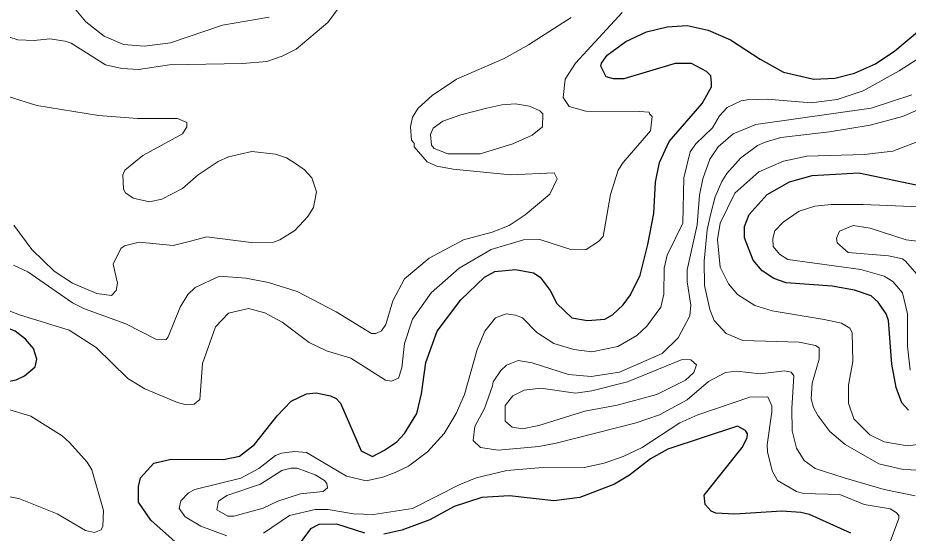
# Model space of a CAD drawing. Extents: x 423 to 448.8, y 7456.3 to 7484.
# Drawn here: x 441.863 to 443.452, y 7473.146 to 7474.066 of the extents above; entities that cross this region are included whole.
import ezdxf

# ---------------------------------------------------------------- set-up
doc = ezdxf.new("R2010")
doc.units = 0
doc.header["$LTSCALE"] = 0.032
doc.layers.add('1', color=7, linetype='Continuous', lineweight=25)
doc.layers.add('2', color=7, linetype='Continuous', lineweight=13)

msp = doc.modelspace()

# ---------------------------------------------------------------- linework, layer by layer
at = {"layer": '1'}
for points in [[(442.1493, 7473.1257), (442.1006, 7473.169), (442.0782, 7473.2015), (442.0782, 7473.2294), (442.0821, 7473.2448), (442.1061, 7473.2711), (442.137, 7473.2781), (442.2298, 7473.2773), (442.2584, 7473.2835), (442.2855, 7473.3044), (442.3257, 7473.3554), (442.3505, 7473.3817), (442.3783, 7473.3949), (442.3953, 7473.3964), (442.4208, 7473.391), (442.4309, 7473.3864), (442.4386, 7473.3779), (442.4757, 7473.2928), (442.4958, 7473.2827), (442.5175, 7473.2943), (442.5392, 7473.309), (442.5531, 7473.3237), (442.5748, 7473.3593), (442.5833, 7473.3949), (442.591, 7473.4506), (442.6111, 7473.5063), (442.6536, 7473.5627), (442.6954, 7473.6029), (442.714, 7473.613), (442.7511, 7473.6168), (442.7828, 7473.6107), (442.7952, 7473.6029), (442.813, 7473.579), (442.8246, 7473.5557), (442.8516, 7473.5302), (442.8795, 7473.5256), (442.9105, 7473.5279), (442.9243, 7473.5357), (442.9429, 7473.5534), (442.9561, 7473.5712), (442.9731, 7473.6068), (442.987, 7473.661), (442.9978, 7473.7167), (443.0009, 7473.7723), (443.0079, 7473.8079), (443.0249, 7473.8451), (443.0837, 7473.9131), (443.1007, 7473.9425), (443.1007, 7473.9502), (443.0992, 7473.9626), (443.0915, 7473.9703), (443.0651, 7473.9843), (443.0358, 7473.9843), (442.9445, 7473.9572), (442.9259, 7473.9572), (442.9128, 7473.9603), (442.9035, 7473.9796), (442.9042, 7473.985), (442.9143, 7473.999), (442.9476, 7474.0237), (442.9847, 7474.0407), (443.0218, 7474.05), (443.0574, 7474.0523), (443.0945, 7474.0438), (443.1348, 7474.0268), (443.1874, 7473.992), (443.2291, 7473.9688), (443.2833, 7473.9564), (443.3204, 7473.958), (443.356, 7473.9672), (443.3931, 7473.9835), (443.4279, 7474.0067), (443.5779, 7474.1335)], [(443.4519, 7473.3655), (443.4403, 7473.3786), (443.4302, 7473.4057), (443.4225, 7473.4475), (443.4163, 7473.5256), (443.4124, 7473.5372), (443.3977, 7473.5581), (443.3853, 7473.5697), (443.356, 7473.5797), (443.3158, 7473.5867), (443.2338, 7473.5929), (443.2121, 7473.6006), (443.1912, 7473.6145), (443.175, 7473.6331), (443.1595, 7473.6733), (443.1595, 7473.6935), (443.168, 7473.7151), (443.1997, 7473.7507), (443.24, 7473.7731), (443.2802, 7473.7847), (443.3637, 7473.7894), (443.4658, 7473.7677)], [(443.349, 7473.1458), (443.2755, 7473.1791), (443.2601, 7473.183), (443.226, 7473.1853), (443.1425, 7473.1799), (443.1084, 7473.1814), (443.0999, 7473.1853), (443.0891, 7473.1969), (443.0876, 7473.2139), (443.1556, 7473.299), (443.1641, 7473.316), (443.1649, 7473.323), (443.161, 7473.3291), (443.1471, 7473.3369), (443.0226, 7473.2959), (442.9917, 7473.2789), (442.9545, 7473.2495), (442.9275, 7473.2332), (442.8656, 7473.2093), (442.8192, 7473.2038), (442.7403, 7473.2124), (442.6908, 7473.2093), (442.6413, 7473.1938), (442.598, 7473.1698), (442.5485, 7473.1512), (442.516, 7473.1443)], [(442.482, 7473.1458), (442.4325, 7473.1621), (442.4, 7473.1613), (442.3853, 7473.1535), (442.3582, 7473.1165)]]:
    msp.add_lwpolyline(points, dxfattribs=at)
msp.add_lwpolyline([(441.6744, 7473.4161), (441.7472, 7473.4189), (441.823, 7473.4135), (441.8415, 7473.4158), (441.8601, 7473.4196), (441.8748, 7473.4266), (441.8941, 7473.4428), (441.8972, 7473.4568), (441.891, 7473.4753), (441.8771, 7473.4923), (441.8585, 7473.5063), (441.8307, 7473.5171), (441.8121, 7473.5233), (441.7565, 7473.5326), (441.7193, 7473.5333), (441.6822, 7473.5295), (441.608, 7473.5094), (441.5894, 7473.5008), (441.5739, 7473.4877), (441.5607, 7473.4676), (441.5607, 7473.4444), (441.5755, 7473.4273), (441.5987, 7473.4196), (441.6358, 7473.4142)], close=True, dxfattribs=at)
at = {"layer": '2'}
for points in [[(442.3118, 7474.067), (442.2283, 7474.0531), (442.1355, 7474.0214), (442.089, 7474.0152), (442.0519, 7474.0183), (442.0171, 7474.033), (441.9846, 7474.0585), (441.9668, 7474.0802)], [(442.3072, 7473.9881), (442.335, 7473.9974), (442.3598, 7474.0098), (442.4162, 7474.0577), (442.4363, 7474.0848)], [(441.792, 7473.5643), (441.8663, 7473.5357), (441.9545, 7473.5086), (442.0032, 7473.4776), (442.0597, 7473.422), (442.0898, 7473.4034), (442.1478, 7473.3794), (442.1633, 7473.3748), (442.178, 7473.3763), (442.188, 7473.3848), (442.1927, 7473.449), (442.2159, 7473.514), (442.2391, 7473.5387), (442.2747, 7473.5472), (442.3041, 7473.5395), (442.335, 7473.5225), (442.383, 7473.4861), (442.4139, 7473.4714), (442.4572, 7473.4583), (442.5191, 7473.4188), (442.5299, 7473.4173), (442.5423, 7473.4227), (442.5485, 7473.4413), (442.5531, 7473.4846), (442.567, 7473.5279), (442.6003, 7473.5751), (442.6506, 7473.6192), (442.7078, 7473.6524), (442.7651, 7473.6694), (442.7944, 7473.6702), (442.8517, 7473.6517), (442.8772, 7473.6524), (442.8988, 7473.6664), (442.9074, 7473.6756), (442.9205, 7473.7507), (442.9344, 7473.794), (442.9429, 7473.8079), (442.9917, 7473.8644), (442.9947, 7473.8899), (442.9901, 7473.8945), (442.9893, 7473.8976), (442.9723, 7473.8984), (442.8764, 7473.8992), (442.847, 7473.9077), (442.8362, 7473.9239), (442.8393, 7473.9564), (442.8578, 7473.985), (442.9414, 7474.0755)], [(442.8501, 7474.0662), (442.7743, 7474.0175), (442.731, 7473.9935), (442.6459, 7473.9564), (442.6026, 7473.927), (442.5771, 7473.9046), (442.567, 7473.8884), (442.5639, 7473.8714), (442.5655, 7473.8473), (442.5701, 7473.842), (442.5701, 7473.8358), (442.5933, 7473.8087), (442.6104, 7473.8009), (442.6398, 7473.7955), (442.7418, 7473.7855), (442.8199, 7473.7893), (442.8254, 7473.7785), (442.8122, 7473.7514), (442.7681, 7473.7143), (442.7395, 7473.695), (442.7094, 7473.6834), (442.6583, 7473.6694), (442.5972, 7473.637), (442.5531, 7473.5999), (442.5322, 7473.5604), (442.5198, 7473.5187), (442.5121, 7473.507), (442.5021, 7473.5024), (442.4943, 7473.5024), (442.4309, 7473.5411), (442.3613, 7473.5774), (442.3103, 7473.5936), (442.27, 7473.6014), (442.2228, 7473.6045), (442.1795, 7473.5844), (442.1663, 7473.572), (442.1525, 7473.5495), (442.1316, 7473.4962), (442.1277, 7473.4916), (442.12, 7473.4908), (442.1092, 7473.4923), (442.0558, 7473.5194), (441.9823, 7473.5465), (441.9607, 7473.5573), (441.881, 7473.6122), (441.8555, 7473.6246)], [(443.0628, 7473.8265), (443.0729, 7473.8412), (443.1022, 7473.8698), (443.1146, 7473.8907), (443.1286, 7473.9061), (443.1533, 7473.9178), (443.1642, 7473.9193), (443.1997, 7473.9208), (443.2786, 7473.9139), (443.325, 7473.92), (443.3714, 7473.9355), (443.4356, 7473.9711), (443.5563, 7474.0484)], [(441.8485, 7474.0314), (441.8632, 7474.0268), (441.8926, 7474.0252), (441.9204, 7474.0283), (441.9475, 7474.0245), (441.9583, 7474.0206), (442.0194, 7473.9819), (442.0488, 7473.9757), (442.0782, 7473.9734), (442.1339, 7473.9819), (442.2638, 7473.9843), (442.3072, 7473.9881)], [(441.8477, 7473.9247), (441.8972, 7473.9092), (442.0071, 7473.8915), (442.0767, 7473.886), (442.1478, 7473.886), (442.1648, 7473.879), (442.1648, 7473.8714), (442.1571, 7473.8589), (442.086, 7473.8203), (442.0542, 7473.794), (442.0504, 7473.7855), (442.0519, 7473.76), (442.055, 7473.7537), (442.0689, 7473.7437), (442.0983, 7473.7375), (442.12, 7473.7422), (442.1571, 7473.7615), (442.185, 7473.7855), (442.2205, 7473.8094), (442.2391, 7473.8179), (442.2809, 7473.8272), (442.3226, 7473.8226), (442.3427, 7473.8157), (442.3605, 7473.8048), (442.3744, 7473.7948), (442.3876, 7473.78), (442.3961, 7473.7553), (442.3907, 7473.7274), (442.3806, 7473.7112), (442.3574, 7473.6865), (442.3304, 7473.6694), (442.3195, 7473.6656), (442.2793, 7473.6648), (442.2004, 7473.6749), (442.171, 7473.6672), (442.1401, 7473.6594), (442.0798, 7473.6656), (442.0535, 7473.6586), (442.0472, 7473.654), (442.0334, 7473.6261), (442.0411, 7473.5921), (442.0387, 7473.5789), (442.0302, 7473.5704)], [(443.0574, 7473.384), (443.0079, 7473.357), (442.9662, 7473.343), (442.8238, 7473.3067), (442.7929, 7473.3005), (442.7202, 7473.2943), (442.6885, 7473.299), (442.6753, 7473.3113), (442.6784, 7473.3361), (442.6954, 7473.3686), (442.7101, 7473.4088), (442.7109, 7473.4158), (442.7248, 7473.4366), (442.7349, 7473.4459), (442.7558, 7473.4544), (442.7805, 7473.4498), (442.8455, 7473.4289), (442.8857, 7473.4258), (442.9368, 7473.4336), (443.0125, 7473.4668), (443.0411, 7473.4946), (443.062, 7473.5341), (443.0636, 7473.5527), (443.0574, 7473.5945), (443.0574, 7473.6161), (443.0752, 7473.6965), (443.0791, 7473.7491), (443.0852, 7473.7785), (443.0976, 7473.8133), (443.1123, 7473.8357), (443.1394, 7473.859), (443.1796, 7473.8752), (443.3854, 7473.9046), (443.4581, 7473.9285)], [(443.4998, 7473.2572), (443.4426, 7473.2595), (443.3993, 7473.2696), (443.339, 7473.3044), (443.3119, 7473.3276), (443.2902, 7473.3562), (443.2825, 7473.3701), (443.2786, 7473.3856), (443.2801, 7473.4135), (443.2925, 7473.4568), (443.2925, 7473.4768), (443.2864, 7473.4807), (443.257, 7473.4869), (443.1564, 7473.49), (443.127, 7473.5024), (443.1054, 7473.5256), (443.0976, 7473.545), (443.0884, 7473.5883), (443.0876, 7473.6316), (443.093, 7473.6873), (443.0992, 7473.7167), (443.1069, 7473.7461), (443.1193, 7473.7739), (443.1278, 7473.7878), (443.1525, 7473.8156), (443.1827, 7473.8381), (443.1966, 7473.8442), (443.2245, 7473.852), (443.3111, 7473.8621), (443.3838, 7473.8744), (443.4411, 7473.8899), (443.4813, 7473.9069)], [(443.4751, 7473.8473), (443.424, 7473.828), (443.373, 7473.8218), (443.2709, 7473.8187), (443.2291, 7473.8102), (443.185, 7473.7909), (443.1425, 7473.753), (443.1162, 7473.6996), (443.1116, 7473.6703), (443.1162, 7473.6208), (443.1309, 7473.5913), (443.1471, 7473.572), (443.1781, 7473.5526), (443.209, 7473.5426), (443.3018, 7473.5271), (443.3328, 7473.5209), (443.3474, 7473.5117), (443.3513, 7473.5039), (443.3529, 7473.4521), (443.3451, 7473.4104), (443.3451, 7473.3779), (443.3544, 7473.35), (443.383, 7473.3214), (443.4086, 7473.309), (443.4503, 7473.302), (443.5432, 7473.3137)], [(442.236, 7473.1412), (442.1896, 7473.1582), (442.1617, 7473.1752), (442.1509, 7473.1899), (442.154, 7473.2038), (442.1679, 7473.2177), (442.1788, 7473.2239), (442.2608, 7473.244), (442.2932, 7473.2611), (442.3226, 7473.2843), (442.3335, 7473.2889), (442.3567, 7473.292), (442.3783, 7473.2897), (442.4494, 7473.2479), (442.4843, 7473.2394), (442.5145, 7473.2456), (442.5361, 7473.2541), (442.5601, 7473.2657), (442.5941, 7473.2912), (442.6235, 7473.3237), (442.6451, 7473.3593), (442.6599, 7473.3934), (442.6823, 7473.4738), (442.6962, 7473.5063), (442.7155, 7473.5302), (442.7341, 7473.5372), (442.7511, 7473.5349), (442.7635, 7473.5302), (442.789, 7473.5039), (442.8192, 7473.4846), (442.8548, 7473.4738), (442.8873, 7473.4699), (442.9337, 7473.4792), (442.9677, 7473.4985), (442.9855, 7473.5156), (443.0102, 7473.5496), (443.0156, 7473.5728), (443.0164, 7473.6192), (443.0218, 7473.6424), (443.0496, 7473.6996), (443.0512, 7473.7801), (443.0628, 7473.8265)], [(443.4549, 7473.4367), (443.4503, 7473.48), (443.4503, 7473.5372), (443.4411, 7473.5751), (443.424, 7473.5952), (443.4086, 7473.6045), (443.3668, 7473.6169), (443.2369, 7473.6347), (443.2222, 7473.644), (443.2105, 7473.6579), (443.2098, 7473.6718), (443.2136, 7473.6857), (443.2283, 7473.7011), (443.257, 7473.7205), (443.2848, 7473.7298), (443.3142, 7473.7329), (443.3714, 7473.7329), (443.472, 7473.7282)], [(442.0302, 7473.5704), (442.004, 7473.5735), (441.9606, 7473.5921), (441.9282, 7473.6138), (441.8879, 7473.6524), (441.8562, 7473.6958)], [(443.4712, 7473.6037), (443.4464, 7473.6315), (443.4411, 7473.6354), (443.4163, 7473.6409), (443.3443, 7473.647), (443.325, 7473.664), (443.3235, 7473.6725), (443.3289, 7473.6849), (443.3536, 7473.695), (443.3838, 7473.6904), (443.448, 7473.6694), (443.472, 7473.6664)], [(443.4642, 7473.2123), (443.4086, 7473.2239), (443.3374, 7473.2448), (443.2856, 7473.2611), (443.2662, 7473.2758), (443.2523, 7473.2974), (443.2446, 7473.3284), (443.2438, 7473.3686), (443.2477, 7473.4266), (443.243, 7473.4336), (443.2307, 7473.4359), (443.1874, 7473.4304), (443.1456, 7473.4351), (443.1255, 7473.4328), (443.0953, 7473.4166), (443.0574, 7473.384)], [(443.4178, 7473.1257), (443.4349, 7473.1721), (443.4349, 7473.1775), (443.4302, 7473.183), (443.4194, 7473.1892), (443.373, 7473.1969), (443.3297, 7473.2147), (443.2647, 7473.217), (443.2523, 7473.2201), (443.2183, 7473.2402), (443.209, 7473.2572), (443.2005, 7473.2913), (443.1997, 7473.3036), (443.2082, 7473.3624), (443.2082, 7473.3732), (443.2012, 7473.3895), (443.1688, 7473.3887), (443.076, 7473.357), (443.0443, 7473.343), (442.977, 7473.299), (442.9429, 7473.2827), (442.9089, 7473.2711), (442.8733, 7473.2634), (442.7929, 7473.2626), (442.7357, 7473.258), (442.6807, 7473.2448), (442.6506, 7473.2325), (442.567, 7473.1899), (442.4974, 7473.1791), (442.4619, 7473.1806), (442.417, 7473.1884), (442.3938, 7473.1884), (442.3481, 7473.1775), (442.3017, 7473.1458)], [(441.8354, 7473.2131), (441.8647, 7473.2077), (441.9336, 7473.1806), (441.9838, 7473.1504), (442.0001, 7473.1474), (442.0117, 7473.152), (442.0148, 7473.1582), (442.0163, 7473.1861), (441.9954, 7473.2588), (441.9869, 7473.2727), (441.9552, 7473.3075), (441.9421, 7473.3199), (441.8864, 7473.3547), (441.8431, 7473.3678)]]:
    msp.add_lwpolyline(points, dxfattribs=at)
for points in [[(442.7001, 7473.9045), (442.7264, 7473.9108), (442.7511, 7473.9123), (442.7759, 7473.9085), (442.7944, 7473.8999), (442.7998, 7473.8945), (442.799, 7473.8713), (442.7805, 7473.8566), (442.7465, 7473.8412), (442.6877, 7473.8234), (442.6305, 7473.8234), (442.6057, 7473.8326), (442.601, 7473.8388), (442.5995, 7473.8574), (442.6041, 7473.869), (442.6212, 7473.8814), (442.6537, 7473.893)], [(442.9321, 7473.3747), (443.0033, 7473.3933), (443.0543, 7473.4189), (443.069, 7473.4328), (443.0736, 7473.4467), (443.0636, 7473.4552), (443.0481, 7473.456), (442.9507, 7473.4158), (442.8873, 7473.4003), (442.8579, 7473.3957), (442.796, 7473.4049), (442.7666, 7473.401), (442.7464, 7473.391), (442.7326, 7473.374), (442.7326, 7473.3461), (442.7449, 7473.3353), (442.7635, 7473.3322), (442.7929, 7473.3384), (442.8749, 7473.364)], [(442.3273, 7473.203), (442.3675, 7473.2162), (442.4077, 7473.2201), (442.4154, 7473.227), (442.4146, 7473.2348), (442.41, 7473.2402), (442.3937, 7473.2502), (442.3613, 7473.2619), (442.3505, 7473.2619), (442.3342, 7473.258), (442.2963, 7473.2332), (442.236, 7473.2131), (442.2213, 7473.203), (442.2182, 7473.1876), (442.2376, 7473.176), (442.2484, 7473.176), (442.301, 7473.1907)]]:
    msp.add_lwpolyline(points, close=True, dxfattribs=at)

doc.saveas('drawing.dxf')
